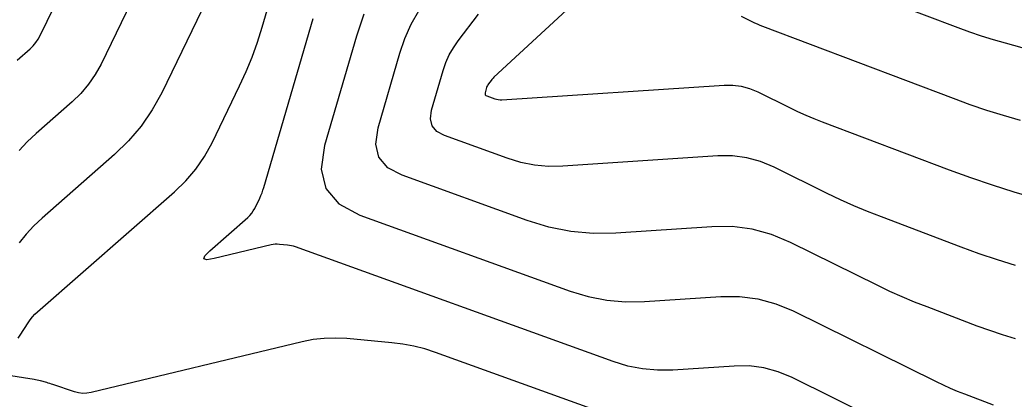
# Model space of a CAD drawing. Extents: x 1354696 to 1366163, y 660729 to 670380.
# Drawn here: x 1360664.7 to 1360720.1, y 664360 to 664381.1 of the extents above; entities that cross this region are included whole.
import ezdxf

# ---------------------------------------------------------------- set-up
doc = ezdxf.new("R2010")
doc.units = 0
doc.layers.add('R_Contours', color=7, linetype='Continuous')

msp = doc.modelspace()

# ---------------------------------------------------------------- linework, layer by layer
at = {"layer": 'R_Contours'}
for points in [[(1360677.104, 664386.248), (1360672.65, 664377.078), (1360672.123, 664376.117), (1360671.51, 664375.222), (1360670.809, 664374.394), (1360670.021, 664373.633), (1360665.986, 664370.1), (1360665.525, 664369.668), (1360665.097, 664369.208), (1360664.701, 664368.72)], [(1360672.627, 664385.587), (1360669.268, 664378.672), (1360668.948, 664378.088), (1360668.574, 664377.544), (1360668.148, 664377.041), (1360667.669, 664376.577), (1360665.646, 664374.806), (1360665.158, 664374.348), (1360664.703, 664373.861)], [(1360699.496, 664385.644), (1360691.165, 664377.936), (1360691.122, 664377.895), (1360691.082, 664377.852), (1360691.043, 664377.807), (1360691.006, 664377.76), (1360690.862, 664377.57), (1360690.829, 664377.521), (1360690.8, 664377.47), (1360690.776, 664377.417), (1360690.757, 664377.361), (1360690.675, 664377.078), (1360690.666, 664377.017), (1360690.678, 664376.967), (1360690.711, 664376.928), (1360690.766, 664376.899), (1360691.21, 664376.738), (1360691.307, 664376.709), (1360691.405, 664376.69), (1360691.504, 664376.681), (1360691.605, 664376.683), (1360703.985, 664377.501), (1360704.473, 664377.502), (1360704.948, 664377.44), (1360705.411, 664377.315), (1360705.862, 664377.127), (1360707.639, 664376.249), (1360708.086, 664376.035), (1360708.537, 664375.832), (1360708.993, 664375.64), (1360709.455, 664375.459), (1360716.529, 664372.785), (1360717.721, 664372.35), (1360718.923, 664371.943), (1360720.134, 664371.564), (1360721.354, 664371.213)], [(1360664.648, 664363.413), (1360664.758, 664363.584), (1360665.206, 664364.267), (1360665.323, 664364.433), (1360665.45, 664364.591), (1360665.588, 664364.739), (1360665.737, 664364.878), (1360673.367, 664371.559), (1360673.992, 664372.164), (1360674.549, 664372.821), (1360675.036, 664373.531), (1360675.454, 664374.295), (1360676.989, 664377.453), (1360677.355, 664378.249), (1360677.687, 664379.058), (1360677.985, 664379.881), (1360678.248, 664380.717), (1360679.323, 664384.396)], [(1360709.504, 664383.546), (1360717.02, 664380.705), (1360717.668, 664380.469), (1360718.322, 664380.247), (1360718.981, 664380.041), (1360719.644, 664379.85), (1360722.308, 664379.117)], [(1360664.597, 664378.891), (1360665.317, 664379.522), (1360665.488, 664379.687), (1360665.639, 664379.866), (1360665.772, 664380.059), (1360665.886, 664380.267), (1360667.057, 664382.678)], [(1360720.223, 664363.367), (1360719.509, 664363.59), (1360718.8, 664363.83), (1360718.097, 664364.087), (1360715.295, 664365.146), (1360714.598, 664365.419), (1360713.908, 664365.709), (1360713.226, 664366.016), (1360712.551, 664366.339), (1360707.682, 664368.746), (1360706.632, 664369.185), (1360705.553, 664369.476), (1360704.444, 664369.62), (1360703.306, 664369.618), (1360697.962, 664369.264), (1360696.696, 664369.245), (1360695.449, 664369.355), (1360694.22, 664369.594), (1360693.009, 664369.963), (1360686.045, 664372.477), (1360685.245, 664372.9), (1360684.755, 664373.481), (1360684.575, 664374.219), (1360684.705, 664375.114), (1360685.921, 664379.275), (1360686.202, 664380.099), (1360686.554, 664380.887), (1360686.976, 664381.64)], [(1360719.061, 664355.64), (1360707.782, 664361.216), (1360707.005, 664361.54), (1360706.206, 664361.756), (1360705.385, 664361.863), (1360704.542, 664361.861), (1360701.129, 664361.635), (1360700.282, 664361.622), (1360699.447, 664361.696), (1360698.625, 664361.856), (1360697.814, 664362.103), (1360680.111, 664368.493), (1360680.002, 664368.528), (1360679.891, 664368.557), (1360679.779, 664368.578), (1360679.665, 664368.592), (1360679.205, 664368.634), (1360679.091, 664368.64), (1360678.977, 664368.636), (1360678.864, 664368.623), (1360678.751, 664368.601), (1360675.566, 664367.837), (1360675.172, 664367.773), (1360675.002, 664367.826), (1360675.057, 664367.995), (1360675.337, 664368.28), (1360677.449, 664370.13), (1360677.564, 664370.241), (1360677.666, 664370.361), (1360677.755, 664370.491), (1360677.831, 664370.631), (1360678.112, 664371.209), (1360678.179, 664371.355), (1360678.24, 664371.503), (1360678.294, 664371.653), (1360678.343, 664371.806), (1360681.089, 664381.206)], [(1360683.914, 664381.44), (1360683.502, 664380.233), (1360681.72, 664374.132), (1360681.53, 664372.819), (1360681.794, 664371.737), (1360682.512, 664370.886), (1360683.684, 664370.266), (1360695.412, 664366.033), (1360696.422, 664365.725), (1360697.448, 664365.525), (1360698.489, 664365.433), (1360699.546, 664365.45), (1360703.802, 664365.731), (1360704.852, 664365.734), (1360705.876, 664365.6), (1360706.872, 664365.331), (1360707.842, 664364.927), (1360715.806, 664360.99), (1360716.194, 664360.804), (1360716.585, 664360.628), (1360716.981, 664360.461), (1360717.381, 664360.305), (1360718.99, 664359.697)], [(1360720.235, 664367.451), (1360719.217, 664367.769), (1360718.206, 664368.112), (1360717.204, 664368.477), (1360712.755, 664370.159), (1360711.987, 664370.46), (1360711.227, 664370.78), (1360710.475, 664371.118), (1360709.731, 664371.474), (1360706.772, 664372.937), (1360706.022, 664373.25), (1360705.251, 664373.458), (1360704.458, 664373.561), (1360703.645, 664373.559), (1360695.004, 664372.988), (1360694.211, 664372.976), (1360693.43, 664373.045), (1360692.66, 664373.195), (1360691.902, 664373.426), (1360688.405, 664374.688), (1360687.978, 664374.914), (1360687.717, 664375.224), (1360687.62, 664375.618), (1360687.69, 664376.096), (1360688.339, 664378.318), (1360688.489, 664378.758), (1360688.677, 664379.179), (1360688.902, 664379.581), (1360689.166, 664379.964), (1360690.295, 664381.458)], [(1360720.499, 664375.532), (1360719.557, 664375.803), (1360718.623, 664376.095), (1360717.695, 664376.409), (1360716.774, 664376.745), (1360706.155, 664380.759), (1360706, 664380.82), (1360705.847, 664380.884), (1360705.696, 664380.952), (1360705.547, 664381.024), (1360704.952, 664381.318)], [(1360700.217, 664358.173), (1360687.91, 664362.615), (1360687.313, 664362.809), (1360686.707, 664362.964), (1360686.092, 664363.081), (1360685.469, 664363.158), (1360682.959, 664363.387), (1360682.333, 664363.419), (1360681.711, 664363.4), (1360681.093, 664363.329), (1360680.479, 664363.208), (1360668.715, 664360.384), (1360668.481, 664360.344), (1360668.249, 664360.338), (1360668.018, 664360.365), (1360667.789, 664360.425), (1360666.59, 664360.829), (1360666.504, 664360.858), (1360666.417, 664360.885), (1360666.33, 664360.91), (1360666.243, 664360.934), (1360665.891, 664361.027), (1360665.803, 664361.049), (1360665.715, 664361.069), (1360665.625, 664361.087), (1360665.536, 664361.102), (1360663.994, 664361.342)]]:
    msp.add_lwpolyline(points, dxfattribs=at)

doc.saveas('drawing.dxf')
